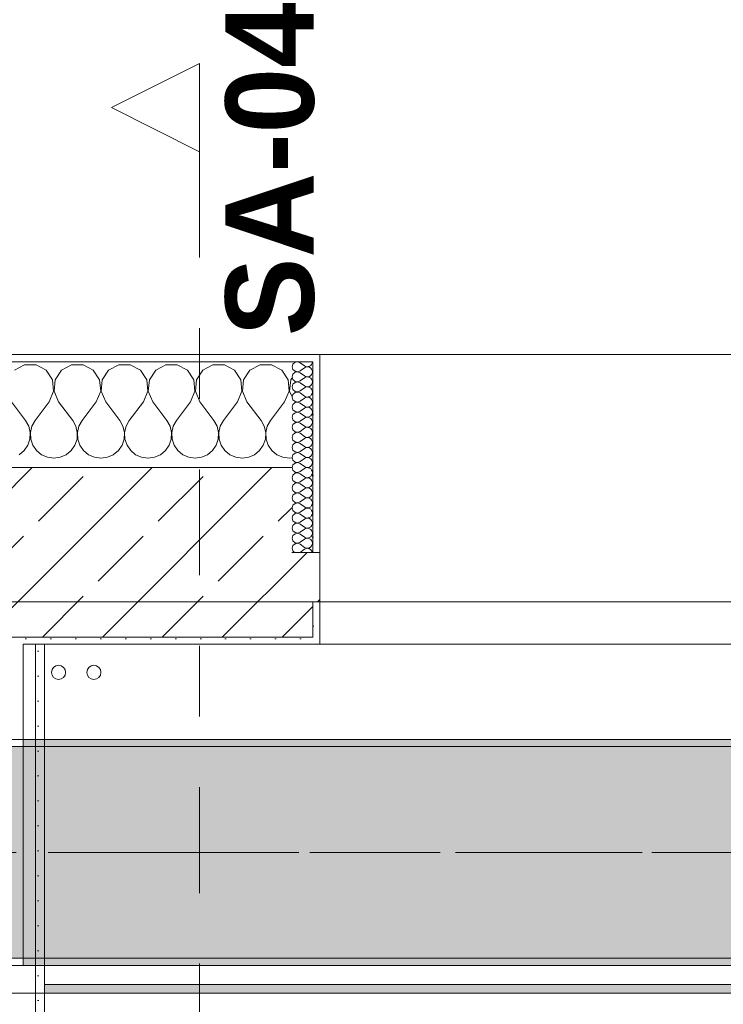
# Model space of a CAD drawing. Header units: metres. Extents: x -3.6 to 84.5, y -11 to 16.8.
# Tile 313 of 389: x 43.9 to 44.9, y 12.9 to 14.3. Entities that reach past the tile are written whole.
import ezdxf

# ---------------------------------------------------------------- set-up
doc = ezdxf.new("R2010")
doc.units = ezdxf.units.M
doc.header["$MEASUREMENT"] = 0
for name, pattern in [('Achse', [0.2, 0.1, -0.05, 0, -0.05]), ('Schnittlinie', [0.3, 0.15, -0.075, 0, -0.075]), ('Strichlinie doppelt', [0.546806, 0.264583, -0.105833, 0.070556, -0.105833]), ('Wipeout_Contour', [1, 0, -1])]:
    doc.linetypes.add(name, pattern=pattern)
for name, color, linetype in [('203 - Marker.Schnitt - Ausbaudetail SA', 7, 'Continuous'), ('451 - Universal.Achsen Raster', 7, 'Continuous'), ('604 - Struktur.Wand Aussen', 7, 'Continuous'), ('607 - Struktur.Stütze', 7, 'Continuous'), ('608 - Struktur.Träger', 7, 'Continuous'), ('801 - HKLSE.Heizung_ Klima_ Lüftung', 7, 'Continuous'), ('Neubau_606 - Struktur.Wand Innen Ausbau', 7, 'Continuous'), ('Neubau_653 - Abdeckung.TB Verkofferung', 7, 'Continuous')]:
    doc.layers.add(name, color=color, linetype=linetype)
doc.styles.add('ERSTELLTER_STIL_1', font='txt')
pattern_1 = [(45, (0, 0), (-0.01767767, 0.01767767), [0, -0.025])]
pattern_2 = [(0, (0, 0), (0, 0.08660254), [0, -0.05]), (0, (0.025, 0.0433), (0, 0.08660254), [0, -0.05])]
pattern_3 = [(45, (0, 0), (-0.0848528, 0.0848528), []), (45, (-0.04243, 0.04243), (-0.0848528, 0.0848528), [0.09, -0.03])]

# ---------------------------------------------------------------- blocks, each defined once
blk = doc.blocks.new('*X42')
at = {"layer": '604 - Struktur.Wand Aussen', "color": 7, "linetype": 'Continuous', "lineweight": 5}
for p, q in [((43.8919, 13.8407), (43.8776, 13.833)), ((43.9081, 13.8407), (43.8919, 13.8407)), ((43.9224, 13.833), (43.9081, 13.8407)), ((43.9585, 13.8407), (43.9442, 13.833)), ((43.9748, 13.8407), (43.9585, 13.8407)), ((43.9891, 13.833), (43.9748, 13.8407)), ((44.0252, 13.8407), (44.0109, 13.833)), ((44.0415, 13.8407), (44.0252, 13.8407)), ((44.0558, 13.833), (44.0415, 13.8407)), ((44.0919, 13.8407), (44.0776, 13.833)), ((44.1081, 13.8407), (44.0919, 13.8407)), ((44.1224, 13.833), (44.1081, 13.8407)), ((44.1585, 13.8407), (44.1442, 13.833)), ((44.1748, 13.8407), (44.1585, 13.8407)), ((44.1891, 13.833), (44.1748, 13.8407)), ((44.2252, 13.8407), (44.2109, 13.833)), ((44.2415, 13.8407), (44.2252, 13.8407)), ((44.2558, 13.833), (44.2415, 13.8407)), ((43.9314, 13.8195), (43.9224, 13.833)), ((43.9442, 13.833), (43.9352, 13.8195)), ((43.9981, 13.8195), (43.9891, 13.833)), ((44.0109, 13.833), (44.0019, 13.8195)), ((44.0648, 13.8195), (44.0558, 13.833)), ((44.0776, 13.833), (44.0686, 13.8195)), ((44.1314, 13.8195), (44.1224, 13.833)), ((44.1442, 13.833), (44.1352, 13.8195)), ((44.1981, 13.8195), (44.1891, 13.833)), ((44.2109, 13.833), (44.2019, 13.8195)), ((44.2648, 13.8195), (44.2558, 13.833)), ((44.27, 13.8216), (44.2686, 13.8195)), ((43.933, 13.8033), (43.9314, 13.8195)), ((43.9352, 13.8195), (43.9337, 13.8033)), ((43.9996, 13.8033), (43.9981, 13.8195)), ((44.0019, 13.8195), (44.0004, 13.8033)), ((44.0663, 13.8033), (44.0648, 13.8195)), ((44.0686, 13.8195), (44.067, 13.8033)), ((44.133, 13.8033), (44.1314, 13.8195)), ((44.1352, 13.8195), (44.1337, 13.8033)), ((44.1996, 13.8033), (44.1981, 13.8195)), ((44.2019, 13.8195), (44.2004, 13.8033)), ((44.2663, 13.8033), (44.2648, 13.8195)), ((44.2686, 13.8195), (44.267, 13.8033)), ((43.9267, 13.7883), (43.933, 13.8033)), ((43.9337, 13.8033), (43.94, 13.7883)), ((43.9933, 13.7883), (43.9996, 13.8033)), ((44.0004, 13.8033), (44.0067, 13.7883)), ((44.06, 13.7883), (44.0663, 13.8033)), ((44.067, 13.8033), (44.0733, 13.7883)), ((44.1267, 13.7883), (44.133, 13.8033)), ((44.1337, 13.8033), (44.14, 13.7883)), ((44.1933, 13.7883), (44.1996, 13.8033)), ((44.2004, 13.8033), (44.2067, 13.7883)), ((44.26, 13.7883), (44.2663, 13.8033)), ((44.267, 13.8033), (44.27, 13.7963)), ((43.8733, 13.7883), (43.8933, 13.7617)), ((43.9267, 13.7883), (43.9067, 13.7617)), ((43.94, 13.7883), (43.96, 13.7617)), ((43.9933, 13.7883), (43.9733, 13.7617)), ((44.0067, 13.7883), (44.0267, 13.7617)), ((44.06, 13.7883), (44.04, 13.7617)), ((44.0733, 13.7883), (44.0933, 13.7617)), ((44.1267, 13.7883), (44.1067, 13.7617)), ((44.14, 13.7883), (44.16, 13.7617)), ((44.1933, 13.7883), (44.1733, 13.7617)), ((44.2067, 13.7883), (44.2267, 13.7617)), ((44.26, 13.7883), (44.24, 13.7617)), ((43.8978, 13.7536), (43.8933, 13.7617)), ((43.8999, 13.7447), (43.8978, 13.7536)), ((43.9022, 13.7536), (43.9001, 13.7447)), ((43.9067, 13.7617), (43.9022, 13.7536)), ((43.9645, 13.7536), (43.96, 13.7617)), ((43.9665, 13.7447), (43.9645, 13.7536)), ((43.9689, 13.7536), (43.9668, 13.7447)), ((43.9733, 13.7617), (43.9689, 13.7536)), ((44.0311, 13.7536), (44.0267, 13.7617)), ((44.0332, 13.7447), (44.0311, 13.7536)), ((44.0355, 13.7536), (44.0335, 13.7447)), ((44.04, 13.7617), (44.0355, 13.7536)), ((44.0978, 13.7536), (44.0933, 13.7617)), ((44.0999, 13.7447), (44.0978, 13.7536)), ((44.1022, 13.7536), (44.1001, 13.7447)), ((44.1067, 13.7617), (44.1022, 13.7536)), ((44.1645, 13.7536), (44.16, 13.7617)), ((44.1665, 13.7447), (44.1645, 13.7536)), ((44.1689, 13.7536), (44.1668, 13.7447)), ((44.1733, 13.7617), (44.1689, 13.7536)), ((44.2311, 13.7536), (44.2267, 13.7617)), ((44.2332, 13.7447), (44.2311, 13.7536)), ((44.2355, 13.7536), (44.2335, 13.7447)), ((44.24, 13.7617), (44.2355, 13.7536)), ((43.8994, 13.7355), (43.8999, 13.7447)), ((43.9001, 13.7447), (43.9006, 13.7355)), ((43.9661, 13.7355), (43.9665, 13.7447)), ((43.9668, 13.7447), (43.9672, 13.7355)), ((44.0328, 13.7355), (44.0332, 13.7447)), ((44.0335, 13.7447), (44.0339, 13.7355)), ((44.0994, 13.7355), (44.0999, 13.7447)), ((44.1001, 13.7447), (44.1006, 13.7355)), ((44.1661, 13.7355), (44.1665, 13.7447)), ((44.1668, 13.7447), (44.1672, 13.7355)), ((44.2328, 13.7355), (44.2332, 13.7447)), ((44.2335, 13.7447), (44.2339, 13.7355)), ((43.8913, 13.7192), (43.8965, 13.7268)), ((43.8965, 13.7268), (43.8994, 13.7355)), ((43.9006, 13.7355), (43.9035, 13.7268)), ((43.9035, 13.7268), (43.9087, 13.7192)), ((43.9579, 13.7192), (43.9631, 13.7268)), ((43.9631, 13.7268), (43.9661, 13.7355)), ((43.9672, 13.7355), (43.9702, 13.7268)), ((43.9702, 13.7268), (43.9754, 13.7192)), ((44.0246, 13.7192), (44.0298, 13.7268)), ((44.0298, 13.7268), (44.0328, 13.7355)), ((44.0339, 13.7355), (44.0369, 13.7268)), ((44.0369, 13.7268), (44.0421, 13.7192)), ((44.0913, 13.7192), (44.0965, 13.7268)), ((44.0965, 13.7268), (44.0994, 13.7355)), ((44.1006, 13.7355), (44.1035, 13.7268)), ((44.1035, 13.7268), (44.1087, 13.7192)), ((44.1579, 13.7192), (44.1631, 13.7268)), ((44.1631, 13.7268), (44.1661, 13.7355)), ((44.1672, 13.7355), (44.1702, 13.7268)), ((44.1702, 13.7268), (44.1754, 13.7192)), ((44.2246, 13.7192), (44.2298, 13.7268)), ((44.2298, 13.7268), (44.2328, 13.7355)), ((44.2339, 13.7355), (44.2369, 13.7268)), ((44.2369, 13.7268), (44.2421, 13.7192)), ((43.8842, 13.7133), (43.8913, 13.7192)), ((43.9087, 13.7192), (43.9158, 13.7133)), ((43.9158, 13.7133), (43.9242, 13.7096)), ((43.9242, 13.7096), (43.9333, 13.7083)), ((43.9333, 13.7083), (43.9424, 13.7096)), ((43.9424, 13.7096), (43.9509, 13.7133)), ((43.9509, 13.7133), (43.9579, 13.7192)), ((43.9754, 13.7192), (43.9825, 13.7133)), ((43.9825, 13.7133), (43.9909, 13.7096)), ((43.9909, 13.7096), (44, 13.7083)), ((44, 13.7083), (44.0091, 13.7096)), ((44.0091, 13.7096), (44.0175, 13.7133)), ((44.0175, 13.7133), (44.0246, 13.7192)), ((44.0421, 13.7192), (44.0491, 13.7133)), ((44.0491, 13.7133), (44.0576, 13.7096)), ((44.0576, 13.7096), (44.0667, 13.7083)), ((44.0667, 13.7083), (44.0758, 13.7096)), ((44.0758, 13.7096), (44.0842, 13.7133)), ((44.0842, 13.7133), (44.0913, 13.7192)), ((44.1087, 13.7192), (44.1158, 13.7133)), ((44.1158, 13.7133), (44.1242, 13.7096)), ((44.1242, 13.7096), (44.1333, 13.7083)), ((44.1333, 13.7083), (44.1424, 13.7096)), ((44.1424, 13.7096), (44.1509, 13.7133)), ((44.1509, 13.7133), (44.1579, 13.7192)), ((44.1754, 13.7192), (44.1825, 13.7133)), ((44.1825, 13.7133), (44.1909, 13.7096)), ((44.1909, 13.7096), (44.2, 13.7083)), ((44.2, 13.7083), (44.2091, 13.7096)), ((44.2091, 13.7096), (44.2175, 13.7133)), ((44.2175, 13.7133), (44.2246, 13.7192)), ((44.2421, 13.7192), (44.2491, 13.7133)), ((44.2491, 13.7133), (44.2576, 13.7096)), ((44.2576, 13.7096), (44.2667, 13.7083)), ((44.2667, 13.7083), (44.27, 13.7088))]:
    blk.add_line(p, q, dxfattribs=at)
blk = doc.blocks.new('*X72')
at = {"layer": '604 - Struktur.Wand Aussen', "color": 7, "linetype": 'Continuous', "lineweight": 5}
for p, q in [((44.2718, 13.8416), (44.2707, 13.8379)), ((44.2707, 13.8379), (44.2718, 13.8341)), ((44.2747, 13.8442), (44.2718, 13.8416)), ((44.2718, 13.8341), (44.2747, 13.8315)), ((44.2785, 13.845), (44.2747, 13.8442)), ((44.2821, 13.8436), (44.2785, 13.845)), ((44.2821, 13.8436), (44.2879, 13.8393)), ((44.2821, 13.8321), (44.2879, 13.8364)), ((44.2879, 13.8393), (44.2896, 13.8383)), ((44.2896, 13.8374), (44.2879, 13.8364)), ((44.2896, 13.8383), (44.2915, 13.8379)), ((44.2915, 13.8378), (44.2896, 13.8374)), ((44.2915, 13.8379), (44.2935, 13.838)), ((44.2935, 13.8377), (44.2915, 13.8378)), ((44.2935, 13.838), (44.2953, 13.8386)), ((44.2953, 13.8371), (44.2935, 13.8377)), ((44.2953, 13.8386), (44.297, 13.8397)), ((44.297, 13.836), (44.2953, 13.8371)), ((44.297, 13.8397), (44.2982, 13.8412)), ((44.2982, 13.8345), (44.297, 13.836)), ((44.2982, 13.8412), (44.299, 13.843)), ((44.299, 13.8327), (44.2982, 13.8345)), ((44.299, 13.843), (44.2993, 13.845)), ((44.2718, 13.8273), (44.2707, 13.8236)), ((44.2707, 13.8236), (44.2718, 13.8198)), ((44.2747, 13.83), (44.2718, 13.8273)), ((44.2747, 13.8315), (44.2785, 13.8307)), ((44.2785, 13.8307), (44.2747, 13.83)), ((44.2785, 13.8307), (44.2821, 13.8321)), ((44.2821, 13.8293), (44.2785, 13.8307)), ((44.2821, 13.8293), (44.2879, 13.825)), ((44.2821, 13.8179), (44.2879, 13.8221)), ((44.2879, 13.825), (44.2896, 13.824)), ((44.2896, 13.8231), (44.2879, 13.8221)), ((44.2896, 13.824), (44.2915, 13.8236)), ((44.2915, 13.8235), (44.2896, 13.8231)), ((44.2915, 13.8236), (44.2935, 13.8237)), ((44.2935, 13.8234), (44.2915, 13.8235)), ((44.2935, 13.8237), (44.2953, 13.8243)), ((44.2953, 13.8228), (44.2935, 13.8234)), ((44.2953, 13.8243), (44.297, 13.8254)), ((44.297, 13.8217), (44.2953, 13.8228)), ((44.297, 13.8254), (44.2982, 13.827)), ((44.2982, 13.8202), (44.297, 13.8217)), ((44.2982, 13.827), (44.299, 13.8288)), ((44.299, 13.8184), (44.2982, 13.8202)), ((44.2993, 13.8307), (44.299, 13.8327)), ((44.299, 13.8288), (44.2993, 13.8307)), ((44.2718, 13.813), (44.2707, 13.8093)), ((44.2707, 13.8093), (44.2718, 13.8055)), ((44.2718, 13.8198), (44.2747, 13.8172)), ((44.2747, 13.8157), (44.2718, 13.813)), ((44.2747, 13.8172), (44.2785, 13.8165)), ((44.2785, 13.8164), (44.2747, 13.8157)), ((44.2785, 13.8165), (44.2821, 13.8179)), ((44.2821, 13.815), (44.2785, 13.8164)), ((44.2821, 13.815), (44.2879, 13.8107)), ((44.2821, 13.8036), (44.2879, 13.8079)), ((44.2879, 13.8107), (44.2896, 13.8098)), ((44.2896, 13.8088), (44.2879, 13.8079)), ((44.2896, 13.8098), (44.2915, 13.8093)), ((44.2915, 13.8093), (44.2896, 13.8088)), ((44.2915, 13.8093), (44.2935, 13.8094)), ((44.2935, 13.8092), (44.2915, 13.8093)), ((44.2935, 13.8094), (44.2953, 13.81)), ((44.2953, 13.8085), (44.2935, 13.8092)), ((44.2953, 13.81), (44.297, 13.8112)), ((44.297, 13.8074), (44.2953, 13.8085)), ((44.297, 13.8112), (44.2982, 13.8127)), ((44.2982, 13.8059), (44.297, 13.8074)), ((44.2982, 13.8127), (44.299, 13.8145)), ((44.2993, 13.8164), (44.299, 13.8184)), ((44.299, 13.8145), (44.2993, 13.8164)), ((44.2718, 13.7988), (44.2707, 13.795)), ((44.2707, 13.795), (44.2718, 13.7912)), ((44.2718, 13.8055), (44.2747, 13.8029)), ((44.2747, 13.8014), (44.2718, 13.7988)), ((44.2747, 13.8029), (44.2785, 13.8022)), ((44.2785, 13.8021), (44.2747, 13.8014)), ((44.2785, 13.8022), (44.2821, 13.8036)), ((44.2821, 13.8007), (44.2785, 13.8021)), ((44.2821, 13.8007), (44.2879, 13.7964)), ((44.2821, 13.7893), (44.2879, 13.7936)), ((44.2879, 13.7964), (44.2896, 13.7955)), ((44.2896, 13.7945), (44.2879, 13.7936)), ((44.2896, 13.7955), (44.2915, 13.795)), ((44.2915, 13.795), (44.2896, 13.7945)), ((44.2915, 13.795), (44.2935, 13.7951)), ((44.2935, 13.7949), (44.2915, 13.795)), ((44.2935, 13.7951), (44.2953, 13.7958)), ((44.2953, 13.7942), (44.2935, 13.7949)), ((44.2953, 13.7958), (44.297, 13.7969)), ((44.297, 13.7931), (44.2953, 13.7942)), ((44.297, 13.7969), (44.2982, 13.7984)), ((44.2982, 13.7916), (44.297, 13.7931)), ((44.299, 13.8041), (44.2982, 13.8059)), ((44.2982, 13.7984), (44.299, 13.8002)), ((44.2993, 13.8021), (44.299, 13.8041)), ((44.299, 13.8002), (44.2993, 13.8021)), ((44.2718, 13.7845), (44.2707, 13.7807)), ((44.2707, 13.7807), (44.2718, 13.777)), ((44.2718, 13.7912), (44.2747, 13.7886)), ((44.2747, 13.7871), (44.2718, 13.7845)), ((44.2747, 13.7886), (44.2785, 13.7879)), ((44.2785, 13.7878), (44.2747, 13.7871)), ((44.2785, 13.7879), (44.2821, 13.7893)), ((44.2821, 13.7864), (44.2785, 13.7878)), ((44.2821, 13.7864), (44.2879, 13.7821)), ((44.2821, 13.775), (44.2879, 13.7793)), ((44.2879, 13.7821), (44.2896, 13.7812)), ((44.2896, 13.7802), (44.2879, 13.7793)), ((44.2896, 13.7812), (44.2915, 13.7807)), ((44.2915, 13.7807), (44.2896, 13.7802)), ((44.2915, 13.7807), (44.2935, 13.7808)), ((44.2935, 13.7806), (44.2915, 13.7807)), ((44.2935, 13.7808), (44.2953, 13.7815)), ((44.2953, 13.78), (44.2935, 13.7806)), ((44.2953, 13.7815), (44.297, 13.7826)), ((44.297, 13.7788), (44.2953, 13.78)), ((44.297, 13.7826), (44.2982, 13.7841)), ((44.2982, 13.7773), (44.297, 13.7788)), ((44.299, 13.7898), (44.2982, 13.7916)), ((44.2982, 13.7841), (44.299, 13.7859)), ((44.2993, 13.7879), (44.299, 13.7898)), ((44.299, 13.7859), (44.2993, 13.7879)), ((44.2718, 13.7702), (44.2707, 13.7664)), ((44.2707, 13.7664), (44.2718, 13.7627)), ((44.2718, 13.777), (44.2747, 13.7743)), ((44.2747, 13.7728), (44.2718, 13.7702)), ((44.2747, 13.7743), (44.2785, 13.7736)), ((44.2785, 13.7735), (44.2747, 13.7728)), ((44.2785, 13.7736), (44.2821, 13.775)), ((44.2821, 13.7721), (44.2785, 13.7735)), ((44.2821, 13.7721), (44.2879, 13.7679)), ((44.2821, 13.7607), (44.2879, 13.765)), ((44.2879, 13.7679), (44.2896, 13.7669)), ((44.2896, 13.766), (44.2879, 13.765)), ((44.2896, 13.7669), (44.2915, 13.7665)), ((44.2915, 13.7664), (44.2896, 13.766)), ((44.2915, 13.7665), (44.2935, 13.7666)), ((44.2935, 13.7663), (44.2915, 13.7664)), ((44.2935, 13.7666), (44.2953, 13.7672)), ((44.2953, 13.7657), (44.2935, 13.7663)), ((44.2953, 13.7672), (44.297, 13.7683)), ((44.297, 13.7646), (44.2953, 13.7657)), ((44.297, 13.7683), (44.2982, 13.7698)), ((44.2982, 13.763), (44.297, 13.7646)), ((44.299, 13.7755), (44.2982, 13.7773)), ((44.2982, 13.7698), (44.299, 13.7716)), ((44.2993, 13.7736), (44.299, 13.7755)), ((44.299, 13.7716), (44.2993, 13.7736)), ((44.2718, 13.7559), (44.2707, 13.7521)), ((44.2707, 13.7521), (44.2718, 13.7484)), ((44.2718, 13.7627), (44.2747, 13.76)), ((44.2747, 13.7585), (44.2718, 13.7559)), ((44.2747, 13.76), (44.2785, 13.7593)), ((44.2785, 13.7593), (44.2747, 13.7585)), ((44.2785, 13.7593), (44.2821, 13.7607)), ((44.2821, 13.7579), (44.2785, 13.7593)), ((44.2821, 13.7579), (44.2879, 13.7536)), ((44.2821, 13.7464), (44.2879, 13.7507)), ((44.2879, 13.7536), (44.2896, 13.7526)), ((44.2896, 13.7517), (44.2879, 13.7507)), ((44.2896, 13.7526), (44.2915, 13.7522)), ((44.2915, 13.7521), (44.2896, 13.7517)), ((44.2915, 13.7522), (44.2935, 13.7523)), ((44.2935, 13.752), (44.2915, 13.7521)), ((44.2935, 13.7523), (44.2953, 13.7529)), ((44.2953, 13.7514), (44.2935, 13.752)), ((44.2953, 13.7529), (44.297, 13.754)), ((44.297, 13.7503), (44.2953, 13.7514)), ((44.297, 13.754), (44.2982, 13.7555)), ((44.299, 13.7612), (44.2982, 13.763)), ((44.2982, 13.7555), (44.299, 13.7573)), ((44.2993, 13.7593), (44.299, 13.7612)), ((44.299, 13.7573), (44.2993, 13.7593)), ((44.2718, 13.7416), (44.2707, 13.7379)), ((44.2707, 13.7379), (44.2718, 13.7341)), ((44.2718, 13.7484), (44.2747, 13.7458)), ((44.2747, 13.7442), (44.2718, 13.7416)), ((44.2747, 13.7458), (44.2785, 13.745)), ((44.2785, 13.745), (44.2747, 13.7442)), ((44.2785, 13.745), (44.2821, 13.7464)), ((44.2821, 13.7436), (44.2785, 13.745)), ((44.2821, 13.7436), (44.2879, 13.7393)), ((44.2821, 13.7321), (44.2879, 13.7364)), ((44.2879, 13.7393), (44.2896, 13.7383)), ((44.2896, 13.7374), (44.2879, 13.7364)), ((44.2896, 13.7383), (44.2915, 13.7379)), ((44.2915, 13.7378), (44.2896, 13.7374)), ((44.2915, 13.7379), (44.2935, 13.738)), ((44.2935, 13.7377), (44.2915, 13.7378)), ((44.2935, 13.738), (44.2953, 13.7386)), ((44.2953, 13.7371), (44.2935, 13.7377)), ((44.2953, 13.7386), (44.297, 13.7397)), ((44.297, 13.736), (44.2953, 13.7371)), ((44.2982, 13.7488), (44.297, 13.7503)), ((44.297, 13.7397), (44.2982, 13.7412)), ((44.299, 13.747), (44.2982, 13.7488)), ((44.2982, 13.7412), (44.299, 13.743)), ((44.2993, 13.745), (44.299, 13.747)), ((44.299, 13.743), (44.2993, 13.745)), ((44.2718, 13.7273), (44.2707, 13.7236)), ((44.2707, 13.7236), (44.2718, 13.7198)), ((44.2718, 13.7341), (44.2747, 13.7315)), ((44.2747, 13.73), (44.2718, 13.7273)), ((44.2747, 13.7315), (44.2785, 13.7307)), ((44.2785, 13.7307), (44.2747, 13.73)), ((44.2785, 13.7307), (44.2821, 13.7321)), ((44.2821, 13.7293), (44.2785, 13.7307)), ((44.2821, 13.7293), (44.2879, 13.725)), ((44.2879, 13.725), (44.2896, 13.724)), ((44.2896, 13.7231), (44.2879, 13.7221)), ((44.2896, 13.724), (44.2915, 13.7236)), ((44.2915, 13.7235), (44.2896, 13.7231)), ((44.2915, 13.7236), (44.2935, 13.7237)), ((44.2935, 13.7234), (44.2915, 13.7235)), ((44.2935, 13.7237), (44.2953, 13.7243)), ((44.2953, 13.7228), (44.2935, 13.7234)), ((44.2953, 13.7243), (44.297, 13.7254)), ((44.297, 13.7217), (44.2953, 13.7228)), ((44.2982, 13.7345), (44.297, 13.736)), ((44.297, 13.7254), (44.2982, 13.727)), ((44.299, 13.7327), (44.2982, 13.7345)), ((44.2982, 13.727), (44.299, 13.7288)), ((44.2993, 13.7307), (44.299, 13.7327)), ((44.299, 13.7288), (44.2993, 13.7307)), ((44.2718, 13.713), (44.2707, 13.7093)), ((44.2707, 13.7093), (44.2718, 13.7055)), ((44.2718, 13.7198), (44.2747, 13.7172)), ((44.2747, 13.7157), (44.2718, 13.713)), ((44.2747, 13.7172), (44.2785, 13.7165)), ((44.2785, 13.7164), (44.2747, 13.7157)), ((44.2785, 13.7165), (44.2821, 13.7179)), ((44.2821, 13.715), (44.2785, 13.7164)), ((44.2821, 13.7179), (44.2879, 13.7221)), ((44.2821, 13.715), (44.2879, 13.7107)), ((44.2879, 13.7107), (44.2896, 13.7098)), ((44.2896, 13.7088), (44.2879, 13.7079)), ((44.2896, 13.7098), (44.2915, 13.7093)), ((44.2915, 13.7093), (44.2896, 13.7088)), ((44.2915, 13.7093), (44.2935, 13.7094)), ((44.2935, 13.7092), (44.2915, 13.7093)), ((44.2935, 13.7094), (44.2953, 13.71)), ((44.2953, 13.7085), (44.2935, 13.7092)), ((44.2953, 13.71), (44.297, 13.7112)), ((44.297, 13.7074), (44.2953, 13.7085)), ((44.2982, 13.7202), (44.297, 13.7217)), ((44.297, 13.7112), (44.2982, 13.7127)), ((44.299, 13.7184), (44.2982, 13.7202)), ((44.2982, 13.7127), (44.299, 13.7145)), ((44.2993, 13.7164), (44.299, 13.7184)), ((44.299, 13.7145), (44.2993, 13.7164)), ((44.2718, 13.6988), (44.2707, 13.695)), ((44.2707, 13.695), (44.2718, 13.6912)), ((44.2718, 13.7055), (44.2747, 13.7029)), ((44.2747, 13.7014), (44.2718, 13.6988)), ((44.2747, 13.7029), (44.2785, 13.7022)), ((44.2785, 13.7021), (44.2747, 13.7014)), ((44.2785, 13.7022), (44.2821, 13.7036)), ((44.2821, 13.7007), (44.2785, 13.7021)), ((44.2821, 13.7036), (44.2879, 13.7079)), ((44.2821, 13.7007), (44.2879, 13.6964)), ((44.2879, 13.6964), (44.2896, 13.6955)), ((44.2896, 13.6955), (44.2915, 13.695)), ((44.2915, 13.695), (44.2896, 13.6945)), ((44.2915, 13.695), (44.2935, 13.6951)), ((44.2935, 13.6949), (44.2915, 13.695)), ((44.2935, 13.6951), (44.2953, 13.6958)), ((44.2953, 13.6942), (44.2935, 13.6949)), ((44.2953, 13.6958), (44.297, 13.6969)), ((44.2982, 13.7059), (44.297, 13.7074)), ((44.297, 13.6969), (44.2982, 13.6984)), ((44.299, 13.7041), (44.2982, 13.7059)), ((44.2982, 13.6984), (44.299, 13.7002)), ((44.2993, 13.7021), (44.299, 13.7041)), ((44.299, 13.7002), (44.2993, 13.7021)), ((44.2718, 13.6845), (44.2707, 13.6807)), ((44.2707, 13.6807), (44.2718, 13.677)), ((44.2718, 13.6912), (44.2747, 13.6886)), ((44.2747, 13.6871), (44.2718, 13.6845)), ((44.2747, 13.6886), (44.2785, 13.6879)), ((44.2785, 13.6878), (44.2747, 13.6871)), ((44.2785, 13.6879), (44.2821, 13.6893)), ((44.2821, 13.6864), (44.2785, 13.6878)), ((44.2821, 13.6893), (44.2879, 13.6936)), ((44.2821, 13.6864), (44.2879, 13.6821)), ((44.2896, 13.6945), (44.2879, 13.6936)), ((44.2879, 13.6821), (44.2896, 13.6812)), ((44.2896, 13.6812), (44.2915, 13.6807)), ((44.2915, 13.6807), (44.2896, 13.6802)), ((44.2915, 13.6807), (44.2935, 13.6808)), ((44.2935, 13.6806), (44.2915, 13.6807)), ((44.2935, 13.6808), (44.2953, 13.6815)), ((44.297, 13.6931), (44.2953, 13.6942)), ((44.2953, 13.6815), (44.297, 13.6826)), ((44.2982, 13.6916), (44.297, 13.6931)), ((44.297, 13.6826), (44.2982, 13.6841)), ((44.299, 13.6898), (44.2982, 13.6916)), ((44.2982, 13.6841), (44.299, 13.6859)), ((44.2993, 13.6879), (44.299, 13.6898)), ((44.299, 13.6859), (44.2993, 13.6879)), ((44.2718, 13.6702), (44.2707, 13.6664)), ((44.2718, 13.677), (44.2747, 13.6743)), ((44.2747, 13.6728), (44.2718, 13.6702)), ((44.2747, 13.6743), (44.2785, 13.6736)), ((44.2785, 13.6735), (44.2747, 13.6728)), ((44.2785, 13.6736), (44.2821, 13.675)), ((44.2821, 13.6721), (44.2785, 13.6735)), ((44.2821, 13.675), (44.2879, 13.6793)), ((44.2821, 13.6721), (44.2879, 13.6679)), ((44.2896, 13.6802), (44.2879, 13.6793)), ((44.2879, 13.6679), (44.2896, 13.6669)), ((44.2896, 13.6669), (44.2915, 13.6665)), ((44.2953, 13.68), (44.2935, 13.6806)), ((44.2935, 13.6666), (44.2953, 13.6672)), ((44.297, 13.6788), (44.2953, 13.68)), ((44.2953, 13.6672), (44.297, 13.6683)), ((44.2982, 13.6773), (44.297, 13.6788)), ((44.297, 13.6683), (44.2982, 13.6698)), ((44.299, 13.6755), (44.2982, 13.6773)), ((44.2982, 13.6698), (44.299, 13.6716)), ((44.2993, 13.6736), (44.299, 13.6755)), ((44.299, 13.6716), (44.2993, 13.6736)), ((44.2707, 13.6664), (44.2718, 13.6627)), ((44.2718, 13.6559), (44.2707, 13.6521)), ((44.2718, 13.6627), (44.2747, 13.66)), ((44.2747, 13.6585), (44.2718, 13.6559)), ((44.2747, 13.66), (44.2785, 13.6593)), ((44.2785, 13.6593), (44.2747, 13.6585)), ((44.2785, 13.6593), (44.2821, 13.6607)), ((44.2821, 13.6579), (44.2785, 13.6593)), ((44.2821, 13.6607), (44.2879, 13.665)), ((44.2821, 13.6579), (44.2879, 13.6536)), ((44.2896, 13.666), (44.2879, 13.665)), ((44.2879, 13.6536), (44.2896, 13.6526)), ((44.2915, 13.6664), (44.2896, 13.666)), ((44.2915, 13.6665), (44.2935, 13.6666)), ((44.2935, 13.6663), (44.2915, 13.6664)), ((44.2953, 13.6657), (44.2935, 13.6663)), ((44.2935, 13.6523), (44.2953, 13.6529)), ((44.297, 13.6646), (44.2953, 13.6657)), ((44.2953, 13.6529), (44.297, 13.654)), ((44.2982, 13.663), (44.297, 13.6646)), ((44.297, 13.654), (44.2982, 13.6555)), ((44.299, 13.6612), (44.2982, 13.663)), ((44.2982, 13.6555), (44.299, 13.6573)), ((44.2993, 13.6593), (44.299, 13.6612)), ((44.299, 13.6573), (44.2993, 13.6593)), ((44.2707, 13.6521), (44.2718, 13.6484)), ((44.2718, 13.6416), (44.2707, 13.6379)), ((44.2718, 13.6484), (44.2747, 13.6458)), ((44.2747, 13.6442), (44.2718, 13.6416)), ((44.2747, 13.6458), (44.2785, 13.645)), ((44.2785, 13.645), (44.2747, 13.6442)), ((44.2785, 13.645), (44.2821, 13.6464)), ((44.2821, 13.6436), (44.2785, 13.645)), ((44.2821, 13.6464), (44.2879, 13.6507)), ((44.2821, 13.6436), (44.2879, 13.6393)), ((44.2896, 13.6517), (44.2879, 13.6507)), ((44.2879, 13.6393), (44.2896, 13.6383)), ((44.2896, 13.6526), (44.2915, 13.6522)), ((44.2915, 13.6521), (44.2896, 13.6517)), ((44.2915, 13.6522), (44.2935, 13.6523)), ((44.2935, 13.652), (44.2915, 13.6521)), ((44.2953, 13.6514), (44.2935, 13.652)), ((44.297, 13.6503), (44.2953, 13.6514)), ((44.2953, 13.6386), (44.297, 13.6397)), ((44.2982, 13.6488), (44.297, 13.6503)), ((44.297, 13.6397), (44.2982, 13.6412)), ((44.299, 13.647), (44.2982, 13.6488)), ((44.2982, 13.6412), (44.299, 13.643)), ((44.2993, 13.645), (44.299, 13.647)), ((44.299, 13.643), (44.2993, 13.645)), ((44.2707, 13.6379), (44.2718, 13.6341)), ((44.2718, 13.6273), (44.2707, 13.6236)), ((44.2718, 13.6341), (44.2747, 13.6315)), ((44.2747, 13.63), (44.2718, 13.6273)), ((44.2747, 13.6315), (44.2785, 13.6307)), ((44.2785, 13.6307), (44.2747, 13.63)), ((44.2785, 13.6307), (44.2821, 13.6321)), ((44.2821, 13.6293), (44.2785, 13.6307)), ((44.2821, 13.6321), (44.2879, 13.6364)), ((44.2821, 13.6293), (44.2879, 13.625)), ((44.2896, 13.6374), (44.2879, 13.6364)), ((44.2879, 13.625), (44.2896, 13.624)), ((44.2896, 13.6383), (44.2915, 13.6379)), ((44.2915, 13.6378), (44.2896, 13.6374)), ((44.2915, 13.6379), (44.2935, 13.638)), ((44.2935, 13.6377), (44.2915, 13.6378)), ((44.2935, 13.638), (44.2953, 13.6386)), ((44.2953, 13.6371), (44.2935, 13.6377)), ((44.297, 13.636), (44.2953, 13.6371)), ((44.2953, 13.6243), (44.297, 13.6254)), ((44.2982, 13.6345), (44.297, 13.636)), ((44.297, 13.6254), (44.2982, 13.627)), ((44.299, 13.6327), (44.2982, 13.6345)), ((44.2982, 13.627), (44.299, 13.6288)), ((44.2993, 13.6307), (44.299, 13.6327)), ((44.299, 13.6288), (44.2993, 13.6307)), ((44.2707, 13.6236), (44.2718, 13.6198)), ((44.2718, 13.613), (44.2707, 13.6093)), ((44.2718, 13.6198), (44.2747, 13.6172)), ((44.2747, 13.6157), (44.2718, 13.613)), ((44.2747, 13.6172), (44.2785, 13.6165)), ((44.2785, 13.6164), (44.2747, 13.6157)), ((44.2785, 13.6165), (44.2821, 13.6179)), ((44.2821, 13.615), (44.2785, 13.6164)), ((44.2821, 13.6179), (44.2879, 13.6221)), ((44.2821, 13.615), (44.2879, 13.6107)), ((44.2896, 13.6231), (44.2879, 13.6221)), ((44.2896, 13.624), (44.2915, 13.6236)), ((44.2915, 13.6235), (44.2896, 13.6231)), ((44.2915, 13.6236), (44.2935, 13.6237)), ((44.2935, 13.6234), (44.2915, 13.6235)), ((44.2935, 13.6237), (44.2953, 13.6243)), ((44.2953, 13.6228), (44.2935, 13.6234)), ((44.297, 13.6217), (44.2953, 13.6228)), ((44.2953, 13.61), (44.297, 13.6112)), ((44.2982, 13.6202), (44.297, 13.6217)), ((44.297, 13.6112), (44.2982, 13.6127)), ((44.299, 13.6184), (44.2982, 13.6202)), ((44.2982, 13.6127), (44.299, 13.6145)), ((44.2993, 13.6164), (44.299, 13.6184)), ((44.299, 13.6145), (44.2993, 13.6164)), ((44.2707, 13.6093), (44.2718, 13.6055)), ((44.2718, 13.5988), (44.2707, 13.595)), ((44.2718, 13.6055), (44.2747, 13.6029)), ((44.2747, 13.6014), (44.2718, 13.5988)), ((44.2747, 13.6029), (44.2785, 13.6022)), ((44.2785, 13.6021), (44.2747, 13.6014)), ((44.2785, 13.6022), (44.2821, 13.6036)), ((44.2821, 13.6007), (44.2785, 13.6021)), ((44.2821, 13.6036), (44.2879, 13.6079)), ((44.2821, 13.6007), (44.2879, 13.5964)), ((44.2879, 13.6107), (44.2896, 13.6098)), ((44.2896, 13.6088), (44.2879, 13.6079)), ((44.2896, 13.6098), (44.2915, 13.6093)), ((44.2915, 13.6093), (44.2896, 13.6088)), ((44.2915, 13.6093), (44.2935, 13.6094)), ((44.2935, 13.6092), (44.2915, 13.6093)), ((44.2935, 13.6094), (44.2953, 13.61)), ((44.2953, 13.6085), (44.2935, 13.6092)), ((44.297, 13.6074), (44.2953, 13.6085)), ((44.2982, 13.6059), (44.297, 13.6074)), ((44.297, 13.5969), (44.2982, 13.5984)), ((44.299, 13.6041), (44.2982, 13.6059)), ((44.2982, 13.5984), (44.299, 13.6002)), ((44.2993, 13.6021), (44.299, 13.6041)), ((44.299, 13.6002), (44.2993, 13.6021)), ((44.2707, 13.595), (44.2718, 13.5912)), ((44.2718, 13.5845), (44.2707, 13.5807)), ((44.2718, 13.5912), (44.2747, 13.5886)), ((44.2747, 13.5871), (44.2718, 13.5845)), ((44.2747, 13.5886), (44.2785, 13.5879)), ((44.2785, 13.5878), (44.2747, 13.5871)), ((44.2785, 13.5879), (44.2821, 13.5893)), ((44.2821, 13.5864), (44.2785, 13.5878)), ((44.2821, 13.5893), (44.2879, 13.5936)), ((44.2821, 13.5864), (44.2879, 13.5821)), ((44.2879, 13.5964), (44.2896, 13.5955)), ((44.2896, 13.5945), (44.2879, 13.5936)), ((44.2896, 13.5955), (44.2915, 13.595)), ((44.2915, 13.595), (44.2896, 13.5945)), ((44.2915, 13.595), (44.2935, 13.5951)), ((44.2935, 13.5949), (44.2915, 13.595)), ((44.2935, 13.5951), (44.2953, 13.5958)), ((44.2953, 13.5942), (44.2935, 13.5949)), ((44.2953, 13.5958), (44.297, 13.5969)), ((44.297, 13.5931), (44.2953, 13.5942)), ((44.2982, 13.5916), (44.297, 13.5931)), ((44.297, 13.5826), (44.2982, 13.5841)), ((44.299, 13.5898), (44.2982, 13.5916)), ((44.2982, 13.5841), (44.299, 13.5859)), ((44.2993, 13.5879), (44.299, 13.5898)), ((44.299, 13.5859), (44.2993, 13.5879)), ((44.2707, 13.5807), (44.2718, 13.577)), ((44.2718, 13.577), (44.2739, 13.575)), ((44.2821, 13.575), (44.2879, 13.5793)), ((44.2879, 13.5821), (44.2896, 13.5812)), ((44.2896, 13.5802), (44.2879, 13.5793)), ((44.2896, 13.5812), (44.2915, 13.5807)), ((44.2915, 13.5807), (44.2896, 13.5802)), ((44.2915, 13.5807), (44.2935, 13.5808)), ((44.2935, 13.5806), (44.2915, 13.5807)), ((44.2935, 13.5808), (44.2953, 13.5815)), ((44.2953, 13.58), (44.2935, 13.5806)), ((44.2953, 13.5815), (44.297, 13.5826)), ((44.297, 13.5788), (44.2953, 13.58)), ((44.2982, 13.5773), (44.297, 13.5788)), ((44.299, 13.5755), (44.2982, 13.5773)), ((44.2991, 13.575), (44.299, 13.5755))]:
    blk.add_line(p, q, dxfattribs=at)

msp = doc.modelspace()

# ---------------------------------------------------------------- hatches: boundary and pattern name
at = {"layer": '604 - Struktur.Wand Aussen', "linetype": 'Continuous', "lineweight": 0, "true_color": 0x000000}
h = msp.add_hatch(dxfattribs=at)
h.set_pattern_fill('Verputz_0001', color=18, style=0, pattern_type=2)
h.set_pattern_definition(pattern_2)
h.paths.add_polyline_path([(43.13, 13.855), (43.13, 13.845), (44.3, 13.845), (44.3, 13.855)])
h = msp.add_hatch(dxfattribs=at)
h.set_pattern_fill('Verputz_0001', color=18, style=0, pattern_type=2)
h.set_pattern_definition(pattern_2)
h.paths.add_polyline_path([(44.3, 13.855), (44.3, 13.575), (44.31, 13.575), (44.31, 13.855)])
h = msp.add_hatch(dxfattribs=at)
h.set_pattern_fill('Beton__Stahlbeton_0001', color=18, style=0, pattern_type=2)
h.set_pattern_definition(pattern_3)
h.paths.add_polyline_path([(43.12, 13.505), (43.13, 13.505), (43.13, 13.455), (44.3, 13.455), (44.3, 13.505), (44.31, 13.505), (44.31, 13.575), (44.3, 13.575), (44.27, 13.575), (44.27, 13.695), (43.16, 13.695), (43.16, 13.575), (43.13, 13.575), (43.12, 13.575)])
h = msp.add_hatch(dxfattribs=at)
h.set_pattern_fill('Gips_0001', color=18, style=0, pattern_type=2)
h.set_pattern_definition(pattern_1)
h.paths.add_polyline_path([(44.3, 13.445), (44.31, 13.445), (44.31, 13.505), (44.3, 13.505)])
h = msp.add_hatch(dxfattribs=at)
h.set_pattern_fill('Gips_0001', color=18, style=0, pattern_type=2)
h.set_pattern_definition(pattern_1)
h.paths.add_polyline_path([(43.89, 13.445), (44.3, 13.445), (44.3, 13.455), (43.89, 13.455)])
at = {"layer": '607 - Struktur.Stütze', "linetype": 'Continuous', "lineweight": 0, "true_color": 0x000000}
h = msp.add_hatch(dxfattribs=at)
h.set_pattern_fill('Gips_0001', color=18, style=0, pattern_type=2)
h.set_pattern_definition(pattern_1)
h.paths.add_polyline_path([(43.57, 13.455), (43.57, 13.445), (43.58, 13.445), (43.58, 13.45), (43.88, 13.45), (43.88, 13.445), (43.89, 13.445), (43.89, 13.455)])
h = msp.add_hatch(dxfattribs=at)
h.set_pattern_fill('Gips_0001', color=18, style=0, pattern_type=2)
h.set_pattern_definition(pattern_1)
h.paths.add_polyline_path([(43.81, 12.99), (43.89, 12.99), (43.89, 13.445), (43.88, 13.445), (43.88, 13), (43.81, 13)])
at = {"layer": '608 - Struktur.Träger', "linetype": 'Continuous', "lineweight": 0, "true_color": 0x000000}
h = msp.add_hatch(dxfattribs=at)
h.set_pattern_fill('Gips_0001', color=18, style=0, pattern_type=2)
h.set_pattern_definition(pattern_1)
h.paths.add_polyline_path([(43.89, 13.31), (43.89, 13.3), (47.17, 13.3), (47.17, 13.31)])
h = msp.add_hatch(dxfattribs=at)
h.set_pattern_fill('Beton__Stahlbeton_0001', color=18, style=0, pattern_type=2)
h.set_pattern_definition(pattern_3)
h.paths.add_polyline_path([(15.09, 13.3), (14.78, 13.3), (14.78, 13), (15.09, 13), (18.37, 13), (18.69, 13), (21.97, 13), (22.29, 13), (25.57, 13), (25.89, 13), (29.17, 13), (29.49, 13), (32.77, 13), (33.09, 13), (36.37, 13), (36.69, 13), (39.97, 13), (40.29, 13), (43.57, 13), (43.89, 13), (47.17, 13), (47.48, 13), (47.48, 13.3), (47.17, 13.3), (43.89, 13.3), (43.57, 13.3), (40.29, 13.3), (39.97, 13.3), (36.69, 13.3), (36.37, 13.3), (33.09, 13.3), (32.77, 13.3), (29.49, 13.3), (29.17, 13.3), (25.89, 13.3), (25.57, 13.3), (22.29, 13.3), (21.97, 13.3), (18.69, 13.3), (18.37, 13.3)])
h = msp.add_hatch(dxfattribs=at)
h.set_pattern_fill('Gips_0001', color=18, style=0, pattern_type=2)
h.set_pattern_definition(pattern_1)
h.paths.add_polyline_path([(43.89, 12.99), (47.17, 12.99), (47.17, 13), (43.89, 13)])
at = {"layer": 'Neubau_606 - Struktur.Wand Innen Ausbau', "linetype": 'Continuous', "lineweight": 0, "true_color": 0x000000}
h = msp.add_hatch(dxfattribs=at)
h.set_pattern_fill('Gips_0001', color=18, style=0, pattern_type=2)
h.set_pattern_definition(pattern_1)
h.paths.add_polyline_path([(43.92, 12.7025), (43.92, 13.445), (43.9075, 13.445), (43.9075, 12.7025)])
at = {"layer": 'Neubau_653 - Abdeckung.TB Verkofferung', "linetype": 'Continuous', "lineweight": 0, "true_color": 0x000000}
h = msp.add_hatch(dxfattribs=at)
h.set_pattern_fill('Gips_0001', color=18, style=0, pattern_type=2)
h.set_pattern_definition(pattern_1)
h.paths.add_polyline_path([(43.92, 12.9505), (47.24, 12.9505), (47.24, 12.963), (43.92, 12.963)])

# ---------------------------------------------------------------- linework, layer by layer
at = {"layer": '203 - Marker.Schnitt - Ausbaudetail SA', "color": 7, "linetype": 'Schnittlinie', "lineweight": 13}
msp.add_line((44.1397, 14.1425), (44.1397, 12.663), dxfattribs=at)
at = {"layer": '451 - Universal.Achsen Raster', "color": 160, "linetype": 'Strichlinie doppelt', "lineweight": 9, "true_color": 0x3232ff}
msp.add_line((64.935, 13.15), (-3.175, 13.15), dxfattribs=at)
at = {"layer": '604 - Struktur.Wand Aussen', "color": 7, "linetype": 'Continuous', "lineweight": 5}
for p, q in [((44.3, 13.855), (44.31, 13.855)), ((44.31, 13.855), (44.31, 13.845)), ((44.27, 13.845), (43.16, 13.845)), ((44.27, 13.845), (44.3, 13.845)), ((44.3, 13.575), (44.3, 13.845)), ((44.3, 13.845), (44.3, 13.575)), ((44.31, 13.845), (44.31, 13.705)), ((44.31, 13.705), (44.31, 13.695)), ((44.31, 13.695), (44.31, 13.575)), ((44.27, 13.575), (44.3, 13.575)), ((44.3, 13.575), (44.31, 13.575)), ((44.3, 13.505), (44.31, 13.505)), ((44.31, 13.505), (44.31, 13.455)), ((44.3, 13.445), (44.31, 13.445)), ((44.31, 13.455), (44.31, 13.445))]:
    msp.add_line(p, q, dxfattribs=at)
at = {"layer": '604 - Struktur.Wand Aussen', "color": 7, "linetype": 'Continuous', "lineweight": 13}
for p, q in [((46.71, 13.855), (44.31, 13.855)), ((44.27, 13.695), (43.16, 13.695)), ((44.31, 13.575), (44.31, 13.505)), ((44.3, 13.455), (44.3, 13.505)), ((43.13, 13.455), (44.3, 13.455)), ((44.31, 13.445), (46.71, 13.445))]:
    msp.add_line(p, q, dxfattribs=at)
at = {"layer": '604 - Struktur.Wand Aussen', "color": 7, "linetype": 'Continuous', "lineweight": 5, "flags": 128}
for points in [[(44.3, 13.855), (43.13, 13.855)], [(43.89, 13.445), (44.3, 13.445)]]:
    msp.add_lwpolyline(points, dxfattribs=at)
at = {"layer": '607 - Struktur.Stütze', "color": 7, "linetype": 'Continuous', "lineweight": 5, "flags": 128}
msp.add_lwpolyline([(43.81, 12.99), (43.89, 12.99), (43.89, 13.445)], dxfattribs=at)
at = {"layer": '608 - Struktur.Träger', "color": 7, "linetype": 'Continuous', "lineweight": 13}
for p, q in [((14.78, 13.31), (47.48, 13.31)), ((43.89, 13.3), (43.57, 13.3)), ((47.17, 13.3), (43.89, 13.3)), ((14.78, 12.99), (47.48, 12.99))]:
    msp.add_line(p, q, dxfattribs=at)
at = {"layer": '608 - Struktur.Träger', "color": 7, "linetype": 'Continuous', "lineweight": 5}
for p, q in [((43.89, 13.31), (43.89, 13.3)), ((47.17, 13.31), (43.89, 13.31)), ((43.89, 13), (43.89, 12.99)), ((47.17, 12.99), (43.89, 12.99))]:
    msp.add_line(p, q, dxfattribs=at)
at = {"layer": '608 - Struktur.Träger', "color": 7, "linetype": 'Achse', "lineweight": 9}
msp.add_line((14.78, 13.15), (47.48, 13.15), dxfattribs=at)
at = {"layer": '608 - Struktur.Träger', "color": 7, "linetype": 'Continuous', "lineweight": 13, "flags": 128}
msp.add_lwpolyline([(47.48, 13), (47.17, 13), (43.89, 13), (43.57, 13), (40.29, 13), (39.97, 13), (36.69, 13), (36.37, 13), (33.09, 13), (32.77, 13), (29.49, 13), (29.17, 13), (25.89, 13), (25.57, 13), (22.29, 13), (21.97, 13), (18.69, 13), (18.37, 13), (15.09, 13), (14.78, 13)], dxfattribs=at)
at = {"layer": '801 - HKLSE.Heizung_ Klima_ Lüftung', "color": 7, "linetype": 'Continuous', "lineweight": 5}
for centre in [(43.94, 13.405), (43.99, 13.405)]:
    msp.add_circle(centre, 0.01, dxfattribs=at)
at = {"layer": 'Neubau_606 - Struktur.Wand Innen Ausbau', "color": 1, "linetype": 'Continuous', "lineweight": 5}
msp.add_line((43.9075, 12.7525), (43.9075, 13.445), dxfattribs=at)
at = {"layer": 'Neubau_606 - Struktur.Wand Innen Ausbau', "color": 1, "linetype": 'Continuous', "lineweight": 5, "flags": 128}
msp.add_lwpolyline([(43.92, 12.69), (43.92, 13.445)], dxfattribs=at)
at = {"layer": 'Neubau_653 - Abdeckung.TB Verkofferung', "color": 1, "linetype": 'Continuous', "lineweight": 9}
for p, q in [((15.11, 13.505), (47.24, 13.505)), ((22.0355, 12.9505), (47.24, 12.9505))]:
    msp.add_line(p, q, dxfattribs=at)
at = {"layer": 'Neubau_653 - Abdeckung.TB Verkofferung', "color": 1, "linetype": 'Continuous', "lineweight": 5}
for p, q in [((47.24, 12.99), (43.92, 12.99)), ((47.24, 12.963), (43.92, 12.963)), ((47.24, 12.9505), (43.92, 12.9505))]:
    msp.add_line(p, q, dxfattribs=at)
at = {"layer": 'Neubau_653 - Abdeckung.TB Verkofferung', "color": 1, "linetype": 'Continuous', "lineweight": 5, "flags": 128}
msp.add_lwpolyline([(43.92, 12.99), (43.92, 12.963), (43.92, 12.9505)], dxfattribs=at)

# ---------------------------------------------------------------- block references
at = {"layer": '604 - Struktur.Wand Aussen', "color": 7, "lineweight": 18}
for name in ['*X42', '*X72']:
    msp.add_blockref(name, (0, 0), dxfattribs=at)

# ---------------------------------------------------------------- texts
at = {"layer": '203 - Marker.Schnitt - Ausbaudetail SA', "color": 7, "lineweight": 13, "insert": (44.303, 13.8809), "char_height": 0.125, "attachment_point": 7, "rotation": 90, "style": 'ERSTELLTER_STIL_1'}
msp.add_mtext('\\A1;{\\pql;\\pt0;\\fArial|b1|i0|c0|p38;SA-04}', dxfattribs=at)

# ---------------------------------------------------------------- next in the draw order: wipeouts: each hides what was drawn before it
at = {"color": 254, "linetype": 'Wipeout_Contour', "lineweight": 0, "ltscale": 138.51705}
msp.add_wipeout([(44.1397, 14.2675), (44.0147, 14.205), (44.1397, 14.1425)], dxfattribs=at).dxf.layer = '203 - Marker.Schnitt - Ausbaudetail SA'

# ---------------------------------------------------------------- next in the draw order: linework, layer by layer
at = {"layer": '203 - Marker.Schnitt - Ausbaudetail SA', "color": 7, "linetype": 'Continuous', "lineweight": 13, "flags": 128}
msp.add_lwpolyline([(44.1397, 14.2675), (44.1397, 14.1425), (44.0147, 14.205)], close=True, dxfattribs=at)

doc.saveas('drawing.dxf')
